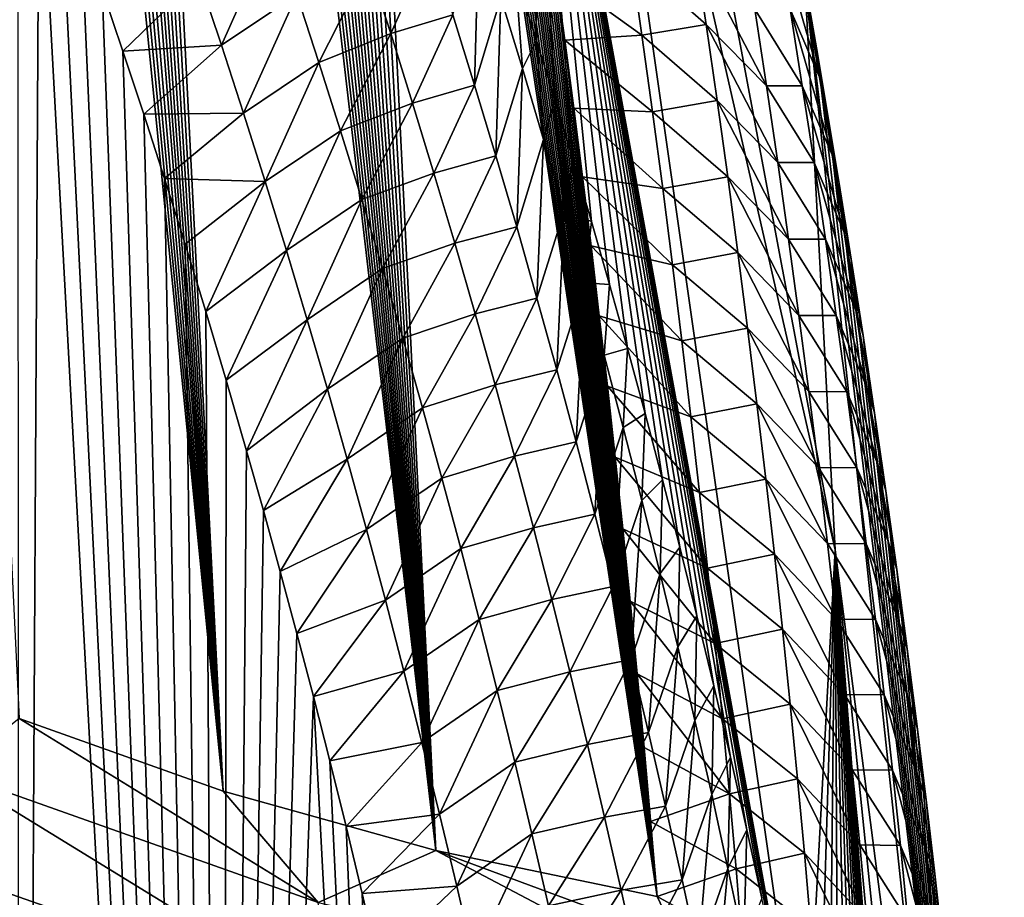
# Model space of a CAD drawing. Header units: metres. Extents: x -109 to 109, y -315 to 32.
# Tile 327 of 384: x 98.45 to 101.45, y -38.42 to -35.75. Entities that reach past the tile are written whole.
import ezdxf

# ---------------------------------------------------------------- set-up
doc = ezdxf.new("R2010")
doc.units = ezdxf.units.M
doc.layers.add('solid_K244242000C74_AAA', color=7, linetype='CONTINUOUS')

msp = doc.modelspace()

# ---------------------------------------------------------------- linework, layer by layer
at = {"layer": 'solid_K244242000C74_AAA'}
for points in [[(99.07122, -38.100681, 62.200005), (97.959579, -26.429802, 45.557747), (97.880409, -26.179899, 45.281395)], [(98.449921, -37.879993, 62.7192), (99.07122, -38.100681, 62.200005), (97.880409, -26.179899, 45.281395)], [(99.07122, -38.100681, 62.200005), (98.039001, -26.683598, 45.840752), (97.959579, -26.429802, 45.557747)], [(99.07122, -38.100681, 62.200005), (98.118599, -26.941511, 46.130882), (98.039001, -26.683598, 45.840752)], [(99.07122, -38.100681, 62.200005), (98.198265, -27.203766, 46.428612), (98.118599, -26.941511, 46.130882)], [(99.07122, -38.100681, 62.200005), (98.261978, -27.416847, 46.672585), (98.198265, -27.203766, 46.428612)], [(99.07122, -38.100681, 62.200005), (98.325729, -27.632742, 46.921463), (98.261978, -27.416847, 46.672585)], [(99.07122, -38.100681, 62.200005), (98.389595, -27.851286, 47.174889), (98.325729, -27.632742, 46.921463)], [(99.07122, -38.100681, 62.200005), (98.453491, -28.072605, 47.433144), (98.389595, -27.851286, 47.174889)], [(99.07122, -38.100681, 62.200005), (98.517357, -28.296829, 47.69651), (98.453491, -28.072605, 47.433144)], [(99.07122, -38.100681, 62.200005), (98.581123, -28.524088, 47.965279), (98.517357, -28.296829, 47.69651)], [(99.718658, -38.281532, 61.663597), (98.644714, -28.754513, 48.239727), (98.581123, -28.524088, 47.965279)], [(99.07122, -38.100681, 62.200005), (99.718658, -38.281532, 61.663597), (98.581123, -28.524088, 47.965279)], [(99.718658, -38.281532, 61.663597), (98.708092, -28.988176, 48.520008), (98.644714, -28.754513, 48.239727)], [(99.718658, -38.281532, 61.663597), (98.771439, -29.224783, 48.805416), (98.708092, -28.988176, 48.520008)], [(99.718658, -38.281532, 61.663597), (98.834702, -29.464386, 49.096077), (98.771439, -29.224783, 48.805416)], [(99.718658, -38.281532, 61.663597), (98.887299, -29.666449, 49.342556), (98.834702, -29.464386, 49.096077)], [(99.718658, -38.281532, 61.663597), (98.939713, -29.870779, 49.593121), (98.887299, -29.666449, 49.342556)], [(99.718658, -38.281532, 61.663597), (98.991882, -30.077463, 49.847961), (98.939713, -29.870779, 49.593121)], [(99.718658, -38.281532, 61.663597), (99.043762, -30.286587, 50.107273), (98.991882, -30.077463, 49.847961)], [(99.718658, -38.281532, 61.663597), (99.095284, -30.498228, 50.371246), (99.043762, -30.286587, 50.107273)], [(99.718658, -38.281532, 61.663597), (99.146606, -30.712194, 50.63937), (99.095284, -30.498228, 50.371246)], [(99.718658, -38.281532, 61.663597), (99.197777, -30.928413, 50.911469), (99.146606, -30.712194, 50.63937)], [(99.718658, -38.281532, 61.663597), (99.248718, -31.146982, 51.187782), (99.197777, -30.928413, 50.911469)], [(99.718658, -38.281532, 61.663597), (99.299339, -31.367994, 51.46854), (99.248718, -31.146982, 51.187782)], [(99.718658, -38.281532, 61.663597), (99.349571, -31.591547, 51.753986), (99.299339, -31.367994, 51.46854)], [(99.718658, -38.281532, 61.663597), (99.399323, -31.817738, 52.044353), (99.349571, -31.591547, 51.753986)], [(100.391487, -38.421124, 61.111237), (99.448509, -32.046665, 52.339882), (99.399323, -31.817738, 52.044353)], [(99.718658, -38.281532, 61.663597), (100.391487, -38.421124, 61.111237), (99.399323, -31.817738, 52.044353)], [(100.391487, -38.421124, 61.111237), (99.497093, -32.278393, 52.640709), (99.448509, -32.046665, 52.339882)], [(100.391487, -38.421124, 61.111237), (99.545326, -32.51265, 52.946087), (99.497093, -32.278393, 52.640709)], [(99.997505, -32.383621, 48.416294), (100.841064, -35.636108, 54.547432), (100.93364, -37.366936, 53.365517)], [(99.997505, -32.383621, 48.416294), (100.93364, -37.366936, 53.365517), (100.030373, -33.4021, 47.703144)], [(100.391487, -38.421124, 61.111237), (99.593201, -32.749439, 53.256027), (99.545326, -32.51265, 52.946087)], [(100.391487, -38.421124, 61.111237), (99.640602, -32.988865, 53.570816), (99.593201, -32.749439, 53.256027)], [(100.391487, -38.421124, 61.111237), (99.687416, -33.231041, 53.890747), (99.640602, -32.988865, 53.570816)], [(100.391487, -38.421124, 61.111237), (99.733528, -33.476074, 54.216103), (99.687416, -33.231041, 53.890747)], [(100.841064, -39.069553, 52.143318), (99.997505, -34.420574, 46.990002), (100.030373, -33.4021, 47.703144)], [(100.841064, -39.069553, 52.143318), (100.030373, -33.4021, 47.703144), (100.93364, -37.366936, 53.365517)], [(100.391487, -38.421124, 61.111237), (99.772408, -33.688461, 54.499519), (99.733528, -33.476074, 54.216103)], [(100.391487, -38.421124, 61.111237), (99.810608, -33.903103, 54.787315), (99.772408, -33.688461, 54.499519)], [(100.391487, -38.421124, 61.111237), (99.848068, -34.12006, 55.079659), (99.810608, -33.903103, 54.787315)], [(100.391487, -38.421124, 61.111237), (99.88504, -34.33913, 55.375931), (99.848068, -34.12006, 55.079659)], [(100.391487, -38.421124, 61.111237), (99.9216, -34.560242, 55.675934), (99.88504, -34.33913, 55.375931)], [(100.024567, -35.817051, 46.936523), (99.960716, -35.617832, 46.598946), (99.997505, -34.420574, 46.990002)], [(100.080742, -35.997189, 47.239513), (100.024567, -35.817051, 46.936523), (99.997505, -34.420574, 46.990002)], [(100.136551, -36.180923, 47.546364), (100.080742, -35.997189, 47.239513), (99.997505, -34.420574, 46.990002)], [(100.191971, -36.368408, 47.857216), (100.136551, -36.180923, 47.546364), (99.997505, -34.420574, 46.990002)], [(100.246971, -36.559723, 48.172153), (100.191971, -36.368408, 47.857216), (99.997505, -34.420574, 46.990002)], [(100.301422, -36.754314, 48.490643), (100.246971, -36.559723, 48.172153), (99.997505, -34.420574, 46.990002)], [(100.355278, -36.952179, 48.812675), (100.301422, -36.754314, 48.490643), (99.997505, -34.420574, 46.990002)], [(100.408524, -37.153507, 49.138428), (100.355278, -36.952179, 48.812675), (99.997505, -34.420574, 46.990002)], [(100.461143, -37.358501, 49.468075), (100.408524, -37.153507, 49.138428), (99.997505, -34.420574, 46.990002)], [(100.513123, -37.567348, 49.801796), (100.461143, -37.358501, 49.468075), (99.997505, -34.420574, 46.990002)], [(100.564438, -37.780251, 50.139771), (100.513123, -37.567348, 49.801796), (99.997505, -34.420574, 46.990002)], [(100.615059, -37.997402, 50.48217), (100.564438, -37.780251, 50.139771), (99.997505, -34.420574, 46.990002)], [(100.664955, -38.218998, 50.829178), (100.615059, -37.997402, 50.48217), (99.997505, -34.420574, 46.990002)], [(100.71019, -38.426872, 51.15263), (100.664955, -38.218998, 50.829178), (99.997505, -34.420574, 46.990002)], [(100.754639, -38.63784, 51.479404), (100.71019, -38.426872, 51.15263), (99.997505, -34.420574, 46.990002)], [(100.798271, -38.851997, 51.809578), (100.754639, -38.63784, 51.479404), (99.997505, -34.420574, 46.990002)], [(100.841064, -39.069553, 52.143318), (100.798271, -38.851997, 51.809578), (99.997505, -34.420574, 46.990002)], [(100.391487, -38.421124, 61.111237), (99.957649, -34.783478, 55.979893), (99.9216, -34.560242, 55.675934)], [(100.391487, -38.421124, 61.111237), (99.99308, -35.008907, 56.288033), (99.957649, -34.783478, 55.979893)], [(98.449898, -45.981064, 57.04678), (98.44693, -34.954124, 42.57243), (98.510963, -35.124973, 42.873528)], [(100.391487, -38.421124, 61.111237), (100.023491, -35.208027, 56.561264), (99.99308, -35.008907, 56.288033)], [(99.071205, -45.417698, 57.076584), (98.449898, -45.981064, 57.04678), (98.510963, -35.124973, 42.873528)], [(99.071205, -45.417698, 57.076584), (98.510963, -35.124973, 42.873528), (98.574936, -35.299759, 43.179237)], [(100.391487, -38.421124, 61.111237), (100.053284, -35.408943, 56.838028), (100.023491, -35.208027, 56.561264)], [(99.071205, -45.417698, 57.076584), (98.574936, -35.299759, 43.179237), (98.638763, -35.478718, 43.489784)], [(100.391487, -38.421124, 61.111237), (100.08239, -35.611706, 57.118473), (100.053284, -35.408943, 56.838028)], [(99.071205, -45.417698, 57.076584), (98.638763, -35.478718, 43.489784), (98.702377, -35.662071, 43.805397)], [(99.065552, -35.831215, 44.496395), (98.996735, -35.625393, 44.148445), (99.226341, -35.471134, 44.361084)], [(99.065552, -35.831215, 44.496395), (99.226341, -35.471134, 44.361084), (99.295151, -35.676846, 44.706486)], [(99.836342, -35.95343, 46.243603), (99.770096, -35.739639, 45.895462), (99.848892, -35.472244, 46.049213)], [(99.836342, -35.95343, 46.243603), (99.848892, -35.472244, 46.049213), (99.916267, -35.686699, 46.397942)], [(100.805779, -35.454048, 54.757843), (100.876526, -35.839844, 54.820045), (100.841064, -35.636108, 54.547432)], [(100.805779, -35.454048, 54.757843), (100.846664, -35.69178, 55.083939), (100.876526, -35.839844, 54.820045)], [(100.758156, -35.486931, 55.319389), (100.886185, -35.928963, 55.410583), (100.846664, -35.69178, 55.083939)], [(100.758156, -35.486931, 55.319389), (100.796547, -35.721455, 55.642311), (100.886185, -35.928963, 55.410583)], [(99.580872, -35.796272, 45.426899), (99.512955, -35.585873, 45.079056), (99.702347, -35.526955, 45.546883)], [(99.580872, -35.796272, 45.426899), (99.702347, -35.526955, 45.546883), (99.770096, -35.739639, 45.895462)], [(100.311775, -35.567055, 56.74015), (100.540779, -35.768337, 56.634201), (100.506012, -35.535873, 56.312363)], [(100.724983, -35.955467, 56.452415), (100.506012, -35.535873, 56.312363), (100.540779, -35.768337, 56.634201)], [(100.689545, -35.721607, 56.128265), (100.506012, -35.535873, 56.312363), (100.724983, -35.955467, 56.452415)], [(100.311775, -35.567055, 56.74015), (100.08239, -35.611706, 57.118473), (100.345367, -35.800968, 57.064602)], [(100.311775, -35.567055, 56.74015), (100.345367, -35.800968, 57.064602), (100.540779, -35.768337, 56.634201)], [(99.362526, -35.883762, 45.051456), (99.295151, -35.676846, 44.706486), (99.512955, -35.585873, 45.079056)], [(99.362526, -35.883762, 45.051456), (99.512955, -35.585873, 45.079056), (99.580872, -35.796272, 45.426899)], [(98.996735, -35.625393, 44.148445), (98.765808, -35.849728, 44.125996), (98.702377, -35.662071, 43.805397)], [(99.065552, -35.831215, 44.496395), (98.765808, -35.849728, 44.125996), (98.996735, -35.625393, 44.148445)], [(99.982109, -35.902222, 46.746235), (99.916267, -35.686699, 46.397942), (99.960716, -35.617832, 46.598946)], [(99.982109, -35.902222, 46.746235), (99.960716, -35.617832, 46.598946), (100.024567, -35.817051, 46.936523)], [(100.391487, -38.421124, 61.111237), (100.110725, -35.816372, 57.402752), (100.08239, -35.611706, 57.118473)], [(100.345367, -35.800968, 57.064602), (100.08239, -35.611706, 57.118473), (100.110725, -35.816372, 57.402752)], [(99.071205, -45.417698, 57.076584), (98.702377, -35.662071, 43.805397), (98.765808, -35.849728, 44.125996)], [(100.841064, -35.636108, 54.547432), (101.42804, -40.506474, 59.611652), (101.448524, -41.334538, 59.031837)], [(100.93364, -37.366936, 53.365517), (100.841064, -35.636108, 54.547432), (101.448524, -41.334538, 59.031837)], [(100.841064, -35.636108, 54.547432), (100.876526, -35.839844, 54.820045), (101.42804, -40.506474, 59.611652)], [(99.132935, -36.038296, 44.843918), (99.065552, -35.831215, 44.496395), (99.295151, -35.676846, 44.706486)], [(99.132935, -36.038296, 44.843918), (99.295151, -35.676846, 44.706486), (99.362526, -35.883762, 45.051456)], [(99.901085, -36.168297, 46.59132), (99.836342, -35.95343, 46.243603), (99.916267, -35.686699, 46.397942)], [(99.901085, -36.168297, 46.59132), (99.916267, -35.686699, 46.397942), (99.982109, -35.902222, 46.746235)], [(100.846664, -35.69178, 55.083939), (100.911354, -36.04525, 55.096134), (100.876526, -35.839844, 54.820045)], [(100.846664, -35.69178, 55.083939), (100.886185, -35.928963, 55.410583), (100.911354, -36.04525, 55.096134)], [(100.689545, -35.721607, 56.128265), (100.833618, -35.955437, 55.965771), (100.796547, -35.721455, 55.642311)], [(100.689545, -35.721607, 56.128265), (100.724983, -35.955467, 56.452415), (100.833618, -35.955437, 55.965771)], [(100.796547, -35.721455, 55.642311), (100.924332, -36.165592, 55.737766), (100.886185, -35.928963, 55.410583)], [(100.796547, -35.721455, 55.642311), (100.833618, -35.955437, 55.965771), (100.924332, -36.165592, 55.737766)], [(99.647308, -36.007813, 45.774311), (99.580872, -35.796272, 45.426899), (99.770096, -35.739639, 45.895462)], [(99.647308, -36.007813, 45.774311), (99.770096, -35.739639, 45.895462), (99.836342, -35.95343, 46.243603)], [(100.345367, -35.800968, 57.064602), (100.57428, -36.000256, 56.956573), (100.540779, -35.768337, 56.634201)], [(100.759132, -36.188786, 56.777092), (100.540779, -35.768337, 56.634201), (100.57428, -36.000256, 56.956573)], [(100.724983, -35.955467, 56.452415), (100.540779, -35.768337, 56.634201), (100.759132, -36.188786, 56.777092)], [(99.428467, -36.091846, 45.396008), (99.362526, -35.883762, 45.051456), (99.580872, -35.796272, 45.426899)], [(99.428467, -36.091846, 45.396008), (99.580872, -35.796272, 45.426899), (99.647308, -36.007813, 45.774311)], [(100.345367, -35.800968, 57.064602), (100.110725, -35.816372, 57.402752), (100.377708, -36.034321, 57.389595)], [(100.345367, -35.800968, 57.064602), (100.377708, -36.034321, 57.389595), (100.57428, -36.000256, 56.956573)], [(99.065552, -35.831215, 44.496395), (98.829193, -36.041218, 44.451145), (98.765808, -35.849728, 44.125996)], [(99.132935, -36.038296, 44.843918), (98.829193, -36.041218, 44.451145), (99.065552, -35.831215, 44.496395)], [(100.046425, -36.11879, 47.094101), (99.982109, -35.902222, 46.746235), (100.024567, -35.817051, 46.936523)], [(100.046425, -36.11879, 47.094101), (100.024567, -35.817051, 46.936523), (100.080742, -35.997189, 47.239513)], [(100.391487, -38.421124, 61.111237), (100.138237, -36.022995, 57.691017), (100.110725, -35.816372, 57.402752)], [(100.377708, -36.034321, 57.389595), (100.110725, -35.816372, 57.402752), (100.138237, -36.022995, 57.691017)], [(100.876526, -35.839844, 54.820045), (100.911354, -36.04525, 55.096134), (101.42804, -40.506474, 59.611652)], [(99.071205, -45.417698, 57.076584), (98.765808, -35.849728, 44.125996), (98.829193, -36.041218, 44.451145)], [(99.198891, -36.246597, 45.191017), (99.132935, -36.038296, 44.843918), (99.362526, -35.883762, 45.051456)], [(99.198891, -36.246597, 45.191017), (99.362526, -35.883762, 45.051456), (99.428467, -36.091846, 45.396008)], [(99.964333, -36.384216, 46.938614), (99.901085, -36.168297, 46.59132), (99.982109, -35.902222, 46.746235)], [(99.964333, -36.384216, 46.938614), (99.982109, -35.902222, 46.746235), (100.046425, -36.11879, 47.094101)], [(100.886185, -35.928963, 55.410583), (100.945534, -36.252384, 55.375858), (100.911354, -36.04525, 55.096134)], [(100.886185, -35.928963, 55.410583), (100.924332, -36.165592, 55.737766), (100.945534, -36.252384, 55.375858)], [(99.712273, -36.220467, 46.1213), (99.647308, -36.007813, 45.774311), (99.836342, -35.95343, 46.243603)], [(99.712273, -36.220467, 46.1213), (99.836342, -35.95343, 46.243603), (99.901085, -36.168297, 46.59132)], [(100.724983, -35.955467, 56.452415), (100.869377, -36.188885, 56.289753), (100.833618, -35.955437, 55.965771)], [(100.724983, -35.955467, 56.452415), (100.759132, -36.188786, 56.777092), (100.869377, -36.188885, 56.289753)], [(100.833618, -35.955437, 55.965771), (100.961105, -36.40168, 56.065483), (100.924332, -36.165592, 55.737766)], [(100.833618, -35.955437, 55.965771), (100.869377, -36.188885, 56.289753), (100.961105, -36.40168, 56.065483)], [(99.492989, -36.301064, 45.740147), (99.428467, -36.091846, 45.396008), (99.647308, -36.007813, 45.774311)], [(99.492989, -36.301064, 45.740147), (99.647308, -36.007813, 45.774311), (99.712273, -36.220467, 46.1213)], [(100.109215, -36.33638, 47.441544), (100.046425, -36.11879, 47.094101), (100.080742, -35.997189, 47.239513)], [(100.109215, -36.33638, 47.441544), (100.080742, -35.997189, 47.239513), (100.136551, -36.180923, 47.546364)], [(100.377708, -36.034321, 57.389595), (100.606529, -36.23164, 57.279461), (100.57428, -36.000256, 56.956573)], [(100.791992, -36.421566, 57.102283), (100.57428, -36.000256, 56.956573), (100.606529, -36.23164, 57.279461)], [(100.759132, -36.188786, 56.777092), (100.57428, -36.000256, 56.956573), (100.791992, -36.421566, 57.102283)], [(99.132935, -36.038296, 44.843918), (98.892456, -36.236794, 44.781078), (98.829193, -36.041218, 44.451145)], [(99.071205, -45.417698, 57.076584), (98.829193, -36.041218, 44.451145), (98.892456, -36.236794, 44.781078)], [(99.198891, -36.246597, 45.191017), (98.892456, -36.236794, 44.781078), (99.132935, -36.038296, 44.843918)], [(100.391487, -38.421124, 61.111237), (100.164864, -36.231613, 57.983383), (100.138237, -36.022995, 57.691017)], [(100.408783, -36.267113, 57.715118), (100.138237, -36.022995, 57.691017), (100.164864, -36.231613, 57.983383)], [(100.377708, -36.034321, 57.389595), (100.138237, -36.022995, 57.691017), (100.408783, -36.267113, 57.715118)], [(100.377708, -36.034321, 57.389595), (100.408783, -36.267113, 57.715118), (100.606529, -36.23164, 57.279461)], [(100.911354, -36.04525, 55.096134), (100.945534, -36.252384, 55.375858), (101.42804, -40.506474, 59.611652)], [(99.263428, -36.456089, 45.537704), (99.198891, -36.246597, 45.191017), (99.428467, -36.091846, 45.396008)], [(99.263428, -36.456089, 45.537704), (99.428467, -36.091846, 45.396008), (99.492989, -36.301064, 45.740147)], [(100.026093, -36.601166, 47.2855), (99.964333, -36.384216, 46.938614), (100.046425, -36.11879, 47.094101)], [(100.026093, -36.601166, 47.2855), (100.046425, -36.11879, 47.094101), (100.109215, -36.33638, 47.441544)], [(99.775772, -36.434208, 46.467873), (99.712273, -36.220467, 46.1213), (99.901085, -36.168297, 46.59132)], [(99.775772, -36.434208, 46.467873), (99.901085, -36.168297, 46.59132), (99.964333, -36.384216, 46.938614)], [(100.924332, -36.165592, 55.737766), (100.982414, -36.482681, 55.688473), (100.945534, -36.252384, 55.375858)], [(100.924332, -36.165592, 55.737766), (100.961105, -36.40168, 56.065483), (100.982414, -36.482681, 55.688473)], [(100.109215, -36.33638, 47.441544), (100.136551, -36.180923, 47.546364), (100.191971, -36.368408, 47.857216)], [(100.759132, -36.188786, 56.777092), (100.903824, -36.421803, 56.614246), (100.869377, -36.188885, 56.289753)], [(100.759132, -36.188786, 56.777092), (100.791992, -36.421566, 57.102283), (100.903824, -36.421803, 56.614246)], [(100.869377, -36.188885, 56.289753), (100.996521, -36.63723, 56.393715), (100.961105, -36.40168, 56.065483)], [(100.869377, -36.188885, 56.289753), (100.903824, -36.421803, 56.614246), (100.996521, -36.63723, 56.393715)], [(99.556091, -36.511391, 46.083878), (99.492989, -36.301064, 45.740147), (99.712273, -36.220467, 46.1213)], [(99.556091, -36.511391, 46.083878), (99.712273, -36.220467, 46.1213), (99.775772, -36.434208, 46.467873)], [(99.071205, -45.417698, 57.076584), (98.892456, -36.236794, 44.781078), (98.955482, -36.436726, 45.116058)], [(99.198891, -36.246597, 45.191017), (98.955482, -36.436726, 45.116058), (98.892456, -36.236794, 44.781078)], [(99.198891, -36.246597, 45.191017), (99.018173, -36.641293, 45.456337), (98.955482, -36.436726, 45.116058)], [(99.263428, -36.456089, 45.537704), (99.018173, -36.641293, 45.456337), (99.198891, -36.246597, 45.191017)], [(100.391487, -38.421124, 61.111237), (100.190735, -36.442131, 58.279541), (100.164864, -36.231613, 57.983383)], [(100.438606, -36.499352, 58.041168), (100.164864, -36.231613, 57.983383), (100.190735, -36.442131, 58.279541)], [(100.408783, -36.267113, 57.715118), (100.164864, -36.231613, 57.983383), (100.438606, -36.499352, 58.041168)], [(100.408783, -36.267113, 57.715118), (100.63752, -36.462482, 57.602863), (100.606529, -36.23164, 57.279461)], [(100.823563, -36.65382, 57.427979), (100.606529, -36.23164, 57.279461), (100.63752, -36.462482, 57.602863)], [(100.791992, -36.421566, 57.102283), (100.606529, -36.23164, 57.279461), (100.823563, -36.65382, 57.427979)], [(100.945534, -36.252384, 55.375858), (100.982414, -36.482681, 55.688473), (101.42804, -40.506474, 59.611652)], [(100.408783, -36.267113, 57.715118), (100.438606, -36.499352, 58.041168), (100.63752, -36.462482, 57.602863)], [(99.326561, -36.666737, 45.883984), (99.263428, -36.456089, 45.537704), (99.492989, -36.301064, 45.740147)], [(99.326561, -36.666737, 45.883984), (99.492989, -36.301064, 45.740147), (99.556091, -36.511391, 46.083878)], [(100.08638, -36.819115, 47.631981), (100.026093, -36.601166, 47.2855), (100.109215, -36.33638, 47.441544)], [(100.08638, -36.819115, 47.631981), (100.109215, -36.33638, 47.441544), (100.170502, -36.554958, 47.788578)], [(100.170502, -36.554958, 47.788578), (100.109215, -36.33638, 47.441544), (100.191971, -36.368408, 47.857216)], [(100.170502, -36.554958, 47.788578), (100.191971, -36.368408, 47.857216), (100.246971, -36.559723, 48.172153)], [(99.837822, -36.649014, 46.814034), (99.775772, -36.434208, 46.467873), (99.964333, -36.384216, 46.938614)], [(99.837822, -36.649014, 46.814034), (99.964333, -36.384216, 46.938614), (100.026093, -36.601166, 47.2855)], [(100.961105, -36.40168, 56.065483), (101.018448, -36.71521, 56.00589), (100.982414, -36.482681, 55.688473)], [(100.961105, -36.40168, 56.065483), (100.996521, -36.63723, 56.393715), (101.018448, -36.71521, 56.00589)], [(99.071205, -45.417698, 57.076584), (98.955482, -36.436726, 45.116058), (99.018173, -36.641293, 45.456337)], [(99.61779, -36.722801, 46.427208), (99.556091, -36.511391, 46.083878), (99.775772, -36.434208, 46.467873)], [(99.61779, -36.722801, 46.427208), (99.775772, -36.434208, 46.467873), (99.837822, -36.649014, 46.814034)], [(100.791992, -36.421566, 57.102283), (100.936966, -36.654194, 56.939243), (100.903824, -36.421803, 56.614246)], [(100.791992, -36.421566, 57.102283), (100.823563, -36.65382, 57.427979), (100.936966, -36.654194, 56.939243)], [(100.903824, -36.421803, 56.614246), (101.030579, -36.872246, 56.722458), (100.996521, -36.63723, 56.393715)], [(100.903824, -36.421803, 56.614246), (100.936966, -36.654194, 56.939243), (101.030579, -36.872246, 56.722458)], [(99.263428, -36.456089, 45.537704), (99.080414, -36.850769, 45.802181), (99.018173, -36.641293, 45.456337)], [(99.326561, -36.666737, 45.883984), (99.080414, -36.850769, 45.802181), (99.263428, -36.456089, 45.537704)], [(100.391487, -38.421124, 61.111237), (100.215904, -36.654518, 58.579395), (100.190735, -36.442131, 58.279541)], [(100.467178, -36.731033, 58.367737), (100.190735, -36.442131, 58.279541), (100.215904, -36.654518, 58.579395)], [(100.438606, -36.499352, 58.041168), (100.190735, -36.442131, 58.279541), (100.467178, -36.731033, 58.367737)], [(100.438606, -36.499352, 58.041168), (100.667259, -36.692795, 57.926765), (100.63752, -36.462482, 57.602863)], [(100.853844, -36.88554, 57.754173), (100.63752, -36.462482, 57.602863), (100.667259, -36.692795, 57.926765)], [(100.823563, -36.65382, 57.427979), (100.63752, -36.462482, 57.602863), (100.853844, -36.88554, 57.754173)], [(100.438606, -36.499352, 58.041168), (100.467178, -36.731033, 58.367737), (100.667259, -36.692795, 57.926765)], [(100.982414, -36.482681, 55.688473), (101.018448, -36.71521, 56.00589), (101.42804, -40.506474, 59.611652)], [(99.38829, -36.878517, 46.229858), (99.326561, -36.666737, 45.883984), (99.556091, -36.511391, 46.083878)], [(99.38829, -36.878517, 46.229858), (99.556091, -36.511391, 46.083878), (99.61779, -36.722801, 46.427208)], [(100.145195, -37.038036, 47.978065), (100.08638, -36.819115, 47.631981), (100.170502, -36.554958, 47.788578)], [(100.145195, -37.038036, 47.978065), (100.170502, -36.554958, 47.788578), (100.230286, -36.774502, 48.135208)], [(100.230286, -36.774502, 48.135208), (100.170502, -36.554958, 47.788578), (100.246971, -36.559723, 48.172153)], [(100.230286, -36.774502, 48.135208), (100.246971, -36.559723, 48.172153), (100.301422, -36.754314, 48.490643)], [(99.898422, -36.864853, 47.159794), (99.837822, -36.649014, 46.814034), (100.026093, -36.601166, 47.2855)], [(99.898422, -36.864853, 47.159794), (100.026093, -36.601166, 47.2855), (100.08638, -36.819115, 47.631981)], [(99.071205, -45.417698, 57.076584), (99.018173, -36.641293, 45.456337), (99.080414, -36.850769, 45.802181)], [(99.678093, -36.935268, 46.770142), (99.61779, -36.722801, 46.427208), (99.837822, -36.649014, 46.814034)], [(99.678093, -36.935268, 46.770142), (99.837822, -36.649014, 46.814034), (99.898422, -36.864853, 47.159794)], [(100.996521, -36.63723, 56.393715), (101.053596, -36.950035, 56.32832), (101.018448, -36.71521, 56.00589)], [(100.996521, -36.63723, 56.393715), (101.030579, -36.872246, 56.722458), (101.053596, -36.950035, 56.32832)], [(99.326561, -36.666737, 45.883984), (99.142159, -37.065311, 46.153751), (99.080414, -36.850769, 45.802181)], [(99.38829, -36.878517, 46.229858), (99.142159, -37.065311, 46.153751), (99.326561, -36.666737, 45.883984)], [(100.391487, -38.421124, 61.111237), (100.240356, -36.868778, 58.882946), (100.215904, -36.654518, 58.579395)], [(100.494484, -36.962162, 58.694817), (100.215904, -36.654518, 58.579395), (100.240356, -36.868778, 58.882946)], [(100.467178, -36.731033, 58.367737), (100.215904, -36.654518, 58.579395), (100.494484, -36.962162, 58.694817)], [(100.823563, -36.65382, 57.427979), (100.968803, -36.886063, 57.264736), (100.936966, -36.654194, 56.939243)], [(100.823563, -36.65382, 57.427979), (100.853844, -36.88554, 57.754173), (100.968803, -36.886063, 57.264736)], [(100.936966, -36.654194, 56.939243), (101.063271, -37.106735, 57.051701), (101.030579, -36.872246, 56.722458)], [(100.936966, -36.654194, 56.939243), (100.968803, -36.886063, 57.264736), (101.063271, -37.106735, 57.051701)], [(100.467178, -36.731033, 58.367737), (100.695747, -36.922573, 58.251163), (100.667259, -36.692795, 57.926765)], [(100.882843, -37.116734, 58.080856), (100.667259, -36.692795, 57.926765), (100.695747, -36.922573, 58.251163)], [(100.853844, -36.88554, 57.754173), (100.667259, -36.692795, 57.926765), (100.882843, -37.116734, 58.080856)], [(99.448624, -37.0914, 46.575333), (99.38829, -36.878517, 46.229858), (99.61779, -36.722801, 46.427208)], [(99.448624, -37.0914, 46.575333), (99.61779, -36.722801, 46.427208), (99.678093, -36.935268, 46.770142)], [(100.467178, -36.731033, 58.367737), (100.494484, -36.962162, 58.694817), (100.695747, -36.922573, 58.251163)], [(101.018448, -36.71521, 56.00589), (101.053596, -36.950035, 56.32832), (101.42804, -40.506474, 59.611652)], [(100.288582, -36.994987, 48.481441), (100.230286, -36.774502, 48.135208), (100.301422, -36.754314, 48.490643)], [(100.288582, -36.994987, 48.481441), (100.301422, -36.754314, 48.490643), (100.355278, -36.952179, 48.812675)], [(100.202553, -37.257908, 48.323761), (100.145195, -37.038036, 47.978065), (100.230286, -36.774502, 48.135208)], [(100.202553, -37.257908, 48.323761), (100.230286, -36.774502, 48.135208), (100.288582, -36.994987, 48.481441)], [(99.957588, -37.081699, 47.505161), (99.898422, -36.864853, 47.159794), (100.08638, -36.819115, 47.631981)], [(99.957588, -37.081699, 47.505161), (100.08638, -36.819115, 47.631981), (100.145195, -37.038036, 47.978065)], [(99.071205, -45.417698, 57.076584), (99.080414, -36.850769, 45.802181), (99.142159, -37.065311, 46.153751)], [(99.38829, -36.878517, 46.229858), (99.19342, -37.247452, 46.450649), (99.142159, -37.065311, 46.153751)], [(99.448624, -37.0914, 46.575333), (99.19342, -37.247452, 46.450649), (99.38829, -36.878517, 46.229858)], [(99.737007, -37.148766, 47.112686), (99.678093, -36.935268, 46.770142), (99.898422, -36.864853, 47.159794)], [(99.737007, -37.148766, 47.112686), (99.898422, -36.864853, 47.159794), (99.957588, -37.081699, 47.505161)], [(100.391487, -38.421124, 61.111237), (100.264091, -37.084908, 59.190197), (100.240356, -36.868778, 58.882946)], [(100.520538, -37.192734, 59.022396), (100.240356, -36.868778, 58.882946), (100.264091, -37.084908, 59.190197)], [(100.494484, -36.962162, 58.694817), (100.240356, -36.868778, 58.882946), (100.520538, -37.192734, 59.022396)], [(100.853844, -36.88554, 57.754173), (100.999329, -37.117413, 57.590717), (100.968803, -36.886063, 57.264736)], [(100.853844, -36.88554, 57.754173), (100.882843, -37.116734, 58.080856), (100.999329, -37.117413, 57.590717)], [(100.968803, -36.886063, 57.264736), (101.094612, -37.340698, 57.381435), (101.063271, -37.106735, 57.051701)], [(100.968803, -36.886063, 57.264736), (100.999329, -37.117413, 57.590717), (101.094612, -37.340698, 57.381435)], [(101.030579, -36.872246, 56.722458), (101.087822, -37.187229, 56.655945), (101.053596, -36.950035, 56.32832)], [(101.030579, -36.872246, 56.722458), (101.063271, -37.106735, 57.051701), (101.087822, -37.187229, 56.655945)], [(99.507568, -37.305363, 46.920414), (99.448624, -37.0914, 46.575333), (99.678093, -36.935268, 46.770142)], [(99.507568, -37.305363, 46.920414), (99.678093, -36.935268, 46.770142), (99.737007, -37.148766, 47.112686)], [(100.494484, -36.962162, 58.694817), (100.722984, -37.151817, 58.57605), (100.695747, -36.922573, 58.251163)], [(100.910545, -37.347401, 58.408028), (100.695747, -36.922573, 58.251163), (100.722984, -37.151817, 58.57605)], [(100.882843, -37.116734, 58.080856), (100.695747, -36.922573, 58.251163), (100.910545, -37.347401, 58.408028)], [(101.053596, -36.950035, 56.32832), (101.087822, -37.187229, 56.655945), (101.42804, -40.506474, 59.611652)], [(100.34539, -37.216393, 48.827286), (100.288582, -36.994987, 48.481441), (100.355278, -36.952179, 48.812675)], [(100.34539, -37.216393, 48.827286), (100.355278, -36.952179, 48.812675), (100.408524, -37.153507, 49.138428)], [(100.494484, -36.962162, 58.694817), (100.520538, -37.192734, 59.022396), (100.722984, -37.151817, 58.57605)], [(100.258461, -37.47871, 48.669071), (100.202553, -37.257908, 48.323761), (100.288582, -36.994987, 48.481441)], [(100.258461, -37.47871, 48.669071), (100.288582, -36.994987, 48.481441), (100.34539, -37.216393, 48.827286)], [(100.015327, -37.29953, 47.850136), (99.957588, -37.081699, 47.505161), (100.145195, -37.038036, 47.978065)], [(100.015327, -37.29953, 47.850136), (100.145195, -37.038036, 47.978065), (100.202553, -37.257908, 48.323761)], [(99.071205, -45.417698, 57.076584), (99.142159, -37.065311, 46.153751), (99.19342, -37.247452, 46.450649)], [(99.448624, -37.0914, 46.575333), (99.244476, -37.432682, 46.751141), (99.19342, -37.247452, 46.450649)], [(99.507568, -37.305363, 46.920414), (99.244476, -37.432682, 46.751141), (99.448624, -37.0914, 46.575333)], [(99.794533, -37.363266, 47.454849), (99.737007, -37.148766, 47.112686), (99.957588, -37.081699, 47.505161)], [(99.794533, -37.363266, 47.454849), (99.957588, -37.081699, 47.505161), (100.015327, -37.29953, 47.850136)], [(100.391487, -38.421124, 61.111237), (100.287117, -37.302914, 59.501137), (100.264091, -37.084908, 59.190197)], [(100.545341, -37.422756, 59.350471), (100.264091, -37.084908, 59.190197), (100.287117, -37.302914, 59.501137)], [(100.520538, -37.192734, 59.022396), (100.264091, -37.084908, 59.190197), (100.545341, -37.422756, 59.350471)], [(100.882843, -37.116734, 58.080856), (101.028549, -37.348244, 57.917179), (100.999329, -37.117413, 57.590717)], [(100.882843, -37.116734, 58.080856), (100.910545, -37.347401, 58.408028), (101.028549, -37.348244, 57.917179)], [(100.999329, -37.117413, 57.590717), (101.124596, -37.574135, 57.711655), (101.094612, -37.340698, 57.381435)], [(100.999329, -37.117413, 57.590717), (101.028549, -37.348244, 57.917179), (101.124596, -37.574135, 57.711655)], [(101.063271, -37.106735, 57.051701), (101.121048, -37.426662, 56.988415), (101.087822, -37.187229, 56.655945)], [(101.063271, -37.106735, 57.051701), (101.094612, -37.340698, 57.381435), (101.121048, -37.426662, 56.988415)], [(99.56514, -37.52037, 47.265106), (99.507568, -37.305363, 46.920414), (99.737007, -37.148766, 47.112686)], [(99.56514, -37.52037, 47.265106), (99.737007, -37.148766, 47.112686), (99.794533, -37.363266, 47.454849)], [(100.400719, -37.438702, 49.172749), (100.34539, -37.216393, 48.827286), (100.408524, -37.153507, 49.138428)], [(100.400719, -37.438702, 49.172749), (100.408524, -37.153507, 49.138428), (100.461143, -37.358501, 49.468075)], [(100.520538, -37.192734, 59.022396), (100.748962, -37.380535, 58.901421), (100.722984, -37.151817, 58.57605)], [(100.936966, -37.577541, 58.735672), (100.722984, -37.151817, 58.57605), (100.748962, -37.380535, 58.901421)], [(100.910545, -37.347401, 58.408028), (100.722984, -37.151817, 58.57605), (100.936966, -37.577541, 58.735672)], [(101.087822, -37.187229, 56.655945), (101.121048, -37.426662, 56.988415), (101.42804, -40.506474, 59.611652)], [(100.312927, -37.70042, 49.014), (100.258461, -37.47871, 48.669071), (100.34539, -37.216393, 48.827286)], [(100.312927, -37.70042, 49.014), (100.34539, -37.216393, 48.827286), (100.400719, -37.438702, 49.172749)], [(100.520538, -37.192734, 59.022396), (100.545341, -37.422756, 59.350471), (100.748962, -37.380535, 58.901421)], [(99.071205, -45.417698, 57.076584), (99.19342, -37.247452, 46.450649), (99.244476, -37.432682, 46.751141)], [(100.07164, -37.518318, 48.194725), (100.015327, -37.29953, 47.850136), (100.202553, -37.257908, 48.323761)], [(100.07164, -37.518318, 48.194725), (100.202553, -37.257908, 48.323761), (100.258461, -37.47871, 48.669071)], [(99.507568, -37.305363, 46.920414), (99.295265, -37.621193, 47.055405), (99.244476, -37.432682, 46.751141)], [(99.56514, -37.52037, 47.265106), (99.295265, -37.621193, 47.055405), (99.507568, -37.305363, 46.920414)], [(99.850677, -37.578747, 47.796631), (99.794533, -37.363266, 47.454849), (100.015327, -37.29953, 47.850136)], [(99.850677, -37.578747, 47.796631), (100.015327, -37.29953, 47.850136), (100.07164, -37.518318, 48.194725)], [(100.391487, -38.421124, 61.111237), (100.309425, -37.5228, 59.815773), (100.287117, -37.302914, 59.501137)], [(100.568886, -37.652225, 59.679035), (100.287117, -37.302914, 59.501137), (100.309425, -37.5228, 59.815773)], [(100.545341, -37.422756, 59.350471), (100.287117, -37.302914, 59.501137), (100.568886, -37.652225, 59.679035)], [(99.62133, -37.736404, 47.609417), (99.56514, -37.52037, 47.265106), (99.794533, -37.363266, 47.454849)], [(99.62133, -37.736404, 47.609417), (99.794533, -37.363266, 47.454849), (99.850677, -37.578747, 47.796631)], [(100.454582, -37.661896, 49.51783), (100.400719, -37.438702, 49.172749), (100.461143, -37.358501, 49.468075)], [(100.454582, -37.661896, 49.51783), (100.461143, -37.358501, 49.468075), (100.513123, -37.567348, 49.801796)], [(100.876335, -39.25502, 52.426449), (100.841064, -39.069553, 52.143318), (100.93364, -37.366936, 53.365517)], [(100.91098, -39.443157, 52.712315), (100.876335, -39.25502, 52.426449), (100.93364, -37.366936, 53.365517)], [(100.910545, -37.347401, 58.408028), (101.056473, -37.578556, 58.244114), (101.028549, -37.348244, 57.917179)], [(100.910545, -37.347401, 58.408028), (100.936966, -37.577541, 58.735672), (101.056473, -37.578556, 58.244114)], [(100.944984, -39.63409, 53.001015), (100.91098, -39.443157, 52.712315), (100.93364, -37.366936, 53.365517)], [(101.42804, -42.162613, 58.452011), (100.93364, -37.366936, 53.365517), (101.448524, -41.334538, 59.031837)], [(100.981918, -39.849262, 53.324635), (100.944984, -39.63409, 53.001015), (100.93364, -37.366936, 53.365517)], [(101.017998, -40.068192, 53.652), (100.981918, -39.849262, 53.324635), (100.93364, -37.366936, 53.365517)], [(101.053192, -40.291054, 53.98325), (101.017998, -40.068192, 53.652), (100.93364, -37.366936, 53.365517)], [(101.087463, -40.517998, 54.318504), (101.053192, -40.291054, 53.98325), (100.93364, -37.366936, 53.365517)], [(101.120743, -40.748737, 54.657532), (101.087463, -40.517998, 54.318504), (100.93364, -37.366936, 53.365517)], [(101.152962, -40.983131, 55.00021), (101.120743, -40.748737, 54.657532), (100.93364, -37.366936, 53.365517)], [(101.184067, -41.221172, 55.346539), (101.152962, -40.983131, 55.00021), (100.93364, -37.366936, 53.365517)], [(101.21035, -41.432453, 55.652569), (101.184067, -41.221172, 55.346539), (100.93364, -37.366936, 53.365517)], [(101.235703, -41.64653, 55.961395), (101.21035, -41.432453, 55.652569), (100.93364, -37.366936, 53.365517)], [(101.260109, -41.863403, 56.27301), (101.235703, -41.64653, 55.961395), (100.93364, -37.366936, 53.365517)], [(101.283524, -42.083065, 56.587418), (101.260109, -41.863403, 56.27301), (100.93364, -37.366936, 53.365517)], [(101.305908, -42.305519, 56.904613), (101.283524, -42.083065, 56.587418), (100.93364, -37.366936, 53.365517)], [(101.32724, -42.530766, 57.224598), (101.305908, -42.305519, 56.904613), (100.93364, -37.366936, 53.365517)], [(101.347473, -42.758801, 57.547371), (101.32724, -42.530766, 57.224598), (100.93364, -37.366936, 53.365517)], [(101.42804, -42.162613, 58.452011), (101.347473, -42.758801, 57.547371), (100.93364, -37.366936, 53.365517)], [(101.028549, -37.348244, 57.917179), (101.153221, -37.807049, 58.042355), (101.124596, -37.574135, 57.711655)], [(101.028549, -37.348244, 57.917179), (101.056473, -37.578556, 58.244114), (101.153221, -37.807049, 58.042355)], [(101.094612, -37.340698, 57.381435), (101.153221, -37.668274, 57.325562), (101.121048, -37.426662, 56.988415)], [(101.094612, -37.340698, 57.381435), (101.124596, -37.574135, 57.711655), (101.153221, -37.668274, 57.325562)], [(100.545341, -37.422756, 59.350471), (100.773697, -37.608719, 59.227264), (100.748962, -37.380535, 58.901421)], [(100.962105, -37.807156, 59.063793), (100.748962, -37.380535, 58.901421), (100.773697, -37.608719, 59.227264)], [(100.936966, -37.577541, 58.735672), (100.748962, -37.380535, 58.901421), (100.962105, -37.807156, 59.063793)], [(100.545341, -37.422756, 59.350471), (100.568886, -37.652225, 59.679035), (100.773697, -37.608719, 59.227264)], [(101.121048, -37.426662, 56.988415), (101.153221, -37.668274, 57.325562), (101.42804, -40.506474, 59.611652)], [(99.071205, -45.417698, 57.076584), (99.244476, -37.432682, 46.751141), (99.295265, -37.621193, 47.055405)], [(100.365944, -37.923023, 49.358555), (100.312927, -37.70042, 49.014), (100.400719, -37.438702, 49.172749)], [(100.365944, -37.923023, 49.358555), (100.400719, -37.438702, 49.172749), (100.454582, -37.661896, 49.51783)], [(100.126534, -37.738045, 48.538937), (100.07164, -37.518318, 48.194725), (100.258461, -37.47871, 48.669071)], [(100.126534, -37.738045, 48.538937), (100.258461, -37.47871, 48.669071), (100.312927, -37.70042, 49.014)], [(99.905457, -37.795181, 48.138039), (99.850677, -37.578747, 47.796631), (100.07164, -37.518318, 48.194725)], [(99.905457, -37.795181, 48.138039), (100.07164, -37.518318, 48.194725), (100.126534, -37.738045, 48.538937)], [(99.56514, -37.52037, 47.265106), (99.34568, -37.813183, 47.363617), (99.295265, -37.621193, 47.055405)], [(99.62133, -37.736404, 47.609417), (99.34568, -37.813183, 47.363617), (99.56514, -37.52037, 47.265106)], [(100.391487, -38.421124, 61.111237), (100.331017, -37.74456, 60.134102), (100.309425, -37.5228, 59.815773)], [(100.591179, -37.881145, 60.00808), (100.309425, -37.5228, 59.815773), (100.331017, -37.74456, 60.134102)], [(100.568886, -37.652225, 59.679035), (100.309425, -37.5228, 59.815773), (100.591179, -37.881145, 60.00808)], [(99.676155, -37.953434, 47.953342), (99.62133, -37.736404, 47.609417), (99.850677, -37.578747, 47.796631)], [(99.676155, -37.953434, 47.953342), (99.850677, -37.578747, 47.796631), (99.905457, -37.795181, 48.138039)], [(100.506966, -37.885956, 49.862534), (100.454582, -37.661896, 49.51783), (100.513123, -37.567348, 49.801796)], [(100.506966, -37.885956, 49.862534), (100.513123, -37.567348, 49.801796), (100.564438, -37.780251, 50.139771)], [(100.936966, -37.577541, 58.735672), (101.083084, -37.808353, 58.571518), (101.056473, -37.578556, 58.244114)], [(100.936966, -37.577541, 58.735672), (100.962105, -37.807156, 59.063793), (101.083084, -37.808353, 58.571518)], [(101.056473, -37.578556, 58.244114), (101.180489, -38.03944, 58.373524), (101.153221, -37.807049, 58.042355)], [(101.056473, -37.578556, 58.244114), (101.083084, -37.808353, 58.571518), (101.180489, -38.03944, 58.373524)], [(101.124596, -37.574135, 57.711655), (101.184296, -37.912064, 57.667374), (101.153221, -37.668274, 57.325562)], [(101.124596, -37.574135, 57.711655), (101.153221, -37.807049, 58.042355), (101.184296, -37.912064, 57.667374)], [(100.568886, -37.652225, 59.679035), (100.79718, -37.836376, 59.553577), (100.773697, -37.608719, 59.227264)], [(100.985954, -38.036247, 59.392372), (100.773697, -37.608719, 59.227264), (100.79718, -37.836376, 59.553577)], [(100.962105, -37.807156, 59.063793), (100.773697, -37.608719, 59.227264), (100.985954, -38.036247, 59.392372)], [(99.071205, -45.417698, 57.076584), (99.295265, -37.621193, 47.055405), (99.34568, -37.813183, 47.363617)], [(100.417526, -38.1465, 49.70274), (100.365944, -37.923023, 49.358555), (100.454582, -37.661896, 49.51783)], [(100.417526, -38.1465, 49.70274), (100.454582, -37.661896, 49.51783), (100.506966, -37.885956, 49.862534)], [(100.568886, -37.652225, 59.679035), (100.591179, -37.881145, 60.00808), (100.79718, -37.836376, 59.553577)], [(101.153221, -37.668274, 57.325562), (101.184296, -37.912064, 57.667374), (101.42804, -40.506474, 59.611652)], [(100.180016, -37.958691, 48.882774), (100.126534, -37.738045, 48.538937), (100.312927, -37.70042, 49.014)], [(100.180016, -37.958691, 48.882774), (100.312927, -37.70042, 49.014), (100.365944, -37.923023, 49.358555)], [(99.62133, -37.736404, 47.609417), (99.395653, -38.008842, 47.675949), (99.34568, -37.813183, 47.363617)], [(99.676155, -37.953434, 47.953342), (99.395653, -38.008842, 47.675949), (99.62133, -37.736404, 47.609417)], [(99.95887, -38.012554, 48.479076), (99.905457, -37.795181, 48.138039), (100.126534, -37.738045, 48.538937)], [(99.95887, -38.012554, 48.479076), (100.126534, -37.738045, 48.538937), (100.180016, -37.958691, 48.882774)], [(100.391487, -38.421124, 61.111237), (100.351891, -37.968201, 60.456123), (100.331017, -37.74456, 60.134102)], [(100.612221, -38.109512, 60.337597), (100.331017, -37.74456, 60.134102), (100.351891, -37.968201, 60.456123)], [(100.591179, -37.881145, 60.00808), (100.331017, -37.74456, 60.134102), (100.612221, -38.109512, 60.337597)], [(100.557899, -38.110863, 50.206871), (100.506966, -37.885956, 49.862534), (100.564438, -37.780251, 50.139771)], [(100.557899, -38.110863, 50.206871), (100.564438, -37.780251, 50.139771), (100.615059, -37.997402, 50.48217)], [(99.718651, -44.85178, 57.063065), (99.071205, -45.417698, 57.076584), (99.34568, -37.813183, 47.363617)], [(99.718651, -44.85178, 57.063065), (99.34568, -37.813183, 47.363617), (99.395653, -38.008842, 47.675949)], [(99.729614, -38.17144, 48.296894), (99.676155, -37.953434, 47.953342), (99.905457, -37.795181, 48.138039)], [(99.729614, -38.17144, 48.296894), (99.905457, -37.795181, 48.138039), (99.95887, -38.012554, 48.479076)], [(100.962105, -37.807156, 59.063793), (101.108398, -38.03764, 58.899384), (101.083084, -37.808353, 58.571518)], [(100.962105, -37.807156, 59.063793), (100.985954, -38.036247, 59.392372), (101.108398, -38.03764, 58.899384)], [(101.083084, -37.808353, 58.571518), (101.206406, -38.271317, 58.705162), (101.180489, -38.03944, 58.373524)], [(101.083084, -37.808353, 58.571518), (101.108398, -38.03764, 58.899384), (101.206406, -38.271317, 58.705162)], [(101.153221, -37.807049, 58.042355), (101.210533, -38.127167, 57.970291), (101.184296, -37.912064, 57.667374)], [(101.153221, -37.807049, 58.042355), (101.180489, -38.03944, 58.373524), (101.210533, -38.127167, 57.970291)], [(100.591179, -37.881145, 60.00808), (100.819412, -38.063503, 59.880348), (100.79718, -37.836376, 59.553577)], [(101.008522, -38.264816, 59.721409), (100.79718, -37.836376, 59.553577), (100.819412, -38.063503, 59.880348)], [(100.985954, -38.036247, 59.392372), (100.79718, -37.836376, 59.553577), (101.008522, -38.264816, 59.721409)], [(98.244408, -38.044525, 63.195206), (99.35994, -38.439915, 62.271835), (98.449921, -37.879993, 62.7192)], [(99.35994, -38.439915, 62.271835), (99.07122, -38.100681, 62.200005), (98.449921, -37.879993, 62.7192)], [(100.467682, -38.370831, 50.046558), (100.417526, -38.1465, 49.70274), (100.506966, -37.885956, 49.862534)], [(100.467682, -38.370831, 50.046558), (100.506966, -37.885956, 49.862534), (100.557899, -38.110863, 50.206871)], [(100.591179, -37.881145, 60.00808), (100.612221, -38.109512, 60.337597), (100.819412, -38.063503, 59.880348)], [(100.232094, -38.180233, 49.226238), (100.180016, -37.958691, 48.882774), (100.365944, -37.923023, 49.358555)], [(100.232094, -38.180233, 49.226238), (100.365944, -37.923023, 49.358555), (100.417526, -38.1465, 49.70274)], [(101.184296, -37.912064, 57.667374), (101.210533, -38.127167, 57.970291), (101.42804, -40.506474, 59.611652)], [(99.676155, -37.953434, 47.953342), (99.445084, -38.208366, 47.99258), (99.395653, -38.008842, 47.675949)], [(99.729614, -38.17144, 48.296894), (99.445084, -38.208366, 47.99258), (99.676155, -37.953434, 47.953342)], [(100.010925, -38.230843, 48.819744), (99.95887, -38.012554, 48.479076), (100.180016, -37.958691, 48.882774)], [(100.010925, -38.230843, 48.819744), (100.180016, -37.958691, 48.882774), (100.232094, -38.180233, 49.226238)], [(100.391487, -38.421124, 61.111237), (100.372047, -38.193722, 60.781834), (100.351891, -37.968201, 60.456123)], [(100.612221, -38.109512, 60.337597), (100.351891, -37.968201, 60.456123), (100.372047, -38.193722, 60.781834)], [(100.607368, -38.336597, 50.550842), (100.557899, -38.110863, 50.206871), (100.615059, -37.997402, 50.48217)], [(100.607368, -38.336597, 50.550842), (100.615059, -37.997402, 50.48217), (100.664955, -38.218998, 50.829178)], [(99.718651, -44.85178, 57.063065), (99.395653, -38.008842, 47.675949), (99.445084, -38.208366, 47.99258)], [(99.781715, -38.390404, 48.640072), (99.729614, -38.17144, 48.296894), (99.95887, -38.012554, 48.479076)], [(99.781715, -38.390404, 48.640072), (99.95887, -38.012554, 48.479076), (100.010925, -38.230843, 48.819744)], [(99.410187, -38.758987, 62.465851), (99.35994, -38.439915, 62.271835), (98.244408, -38.044525, 63.195206)], [(98.267464, -38.359478, 63.400745), (99.410187, -38.758987, 62.465851), (98.244408, -38.044525, 63.195206)], [(100.985954, -38.036247, 59.392372), (101.132408, -38.266411, 59.227703), (101.108398, -38.03764, 58.899384)], [(100.985954, -38.036247, 59.392372), (101.008522, -38.264816, 59.721409), (101.132408, -38.266411, 59.227703)], [(101.108398, -38.03764, 58.899384), (101.230972, -38.50267, 59.037258), (101.206406, -38.271317, 58.705162)], [(101.108398, -38.03764, 58.899384), (101.132408, -38.266411, 59.227703), (101.230972, -38.50267, 59.037258)], [(101.180489, -38.03944, 58.373524), (101.235863, -38.343933, 58.276783), (101.210533, -38.127167, 57.970291)], [(101.180489, -38.03944, 58.373524), (101.206406, -38.271317, 58.705162), (101.235863, -38.343933, 58.276783)], [(100.612221, -38.109512, 60.337597), (100.840393, -38.290104, 60.207577), (100.819412, -38.063503, 59.880348)], [(101.0298, -38.492867, 60.0509), (100.819412, -38.063503, 59.880348), (100.840393, -38.290104, 60.207577)], [(101.008522, -38.264816, 59.721409), (100.819412, -38.063503, 59.880348), (101.0298, -38.492867, 60.0509)], [(99.35994, -38.439915, 62.271835), (99.718658, -38.281532, 61.663597), (99.07122, -38.100681, 62.200005)], [(100.612221, -38.109512, 60.337597), (100.372047, -38.193722, 60.781834), (100.632011, -38.33733, 60.66758)], [(100.516403, -38.595997, 50.390015), (100.467682, -38.370831, 50.046558), (100.557899, -38.110863, 50.206871)], [(100.516403, -38.595997, 50.390015), (100.557899, -38.110863, 50.206871), (100.607368, -38.336597, 50.550842)], [(100.612221, -38.109512, 60.337597), (100.632011, -38.33733, 60.66758), (100.840393, -38.290104, 60.207577)], [(100.282776, -38.40266, 49.569336), (100.232094, -38.180233, 49.226238), (100.417526, -38.1465, 49.70274)], [(100.282776, -38.40266, 49.569336), (100.417526, -38.1465, 49.70274), (100.467682, -38.370831, 50.046558)], [(101.210533, -38.127167, 57.970291), (101.235863, -38.343933, 58.276783), (101.42804, -40.506474, 59.611652)], [(99.729614, -38.17144, 48.296894), (99.493904, -38.411942, 48.313683), (99.445084, -38.208366, 47.99258)], [(99.781715, -38.390404, 48.640072), (99.493904, -38.411942, 48.313683), (99.729614, -38.17144, 48.296894)], [(99.718651, -44.85178, 57.063065), (99.445084, -38.208366, 47.99258), (99.493904, -38.411942, 48.313683)], [(100.061623, -38.450027, 49.160049), (100.010925, -38.230843, 48.819744), (100.232094, -38.180233, 49.226238)], [(100.061623, -38.450027, 49.160049), (100.232094, -38.180233, 49.226238), (100.282776, -38.40266, 49.569336)], [(100.632011, -38.33733, 60.66758), (100.372047, -38.193722, 60.781834), (100.391487, -38.421124, 61.111237)], [(99.832458, -38.610302, 48.982876), (99.781715, -38.390404, 48.640072), (100.010925, -38.230843, 48.819744)], [(99.832458, -38.610302, 48.982876), (100.010925, -38.230843, 48.819744), (100.061623, -38.450027, 49.160049)], [(100.655388, -38.563141, 50.894455), (100.607368, -38.336597, 50.550842), (100.664955, -38.218998, 50.829178)], [(100.655388, -38.563141, 50.894455), (100.664955, -38.218998, 50.829178), (100.71019, -38.426872, 51.15263)], [(101.008522, -38.264816, 59.721409), (101.155121, -38.494671, 59.556465), (101.132408, -38.266411, 59.227703)], [(101.008522, -38.264816, 59.721409), (101.0298, -38.492867, 60.0509), (101.155121, -38.494671, 59.556465)], [(101.132408, -38.266411, 59.227703), (101.254181, -38.733509, 59.369808), (101.230972, -38.50267, 59.037258)], [(101.132408, -38.266411, 59.227703), (101.155121, -38.494671, 59.556465), (101.254181, -38.733509, 59.369808)], [(99.35994, -38.439915, 62.271835), (100.508934, -38.698879, 61.336479), (99.718658, -38.281532, 61.663597)], [(100.455101, -38.554066, 61.228283), (100.391487, -38.421124, 61.111237), (99.718658, -38.281532, 61.663597)], [(100.455101, -38.554066, 61.228283), (99.718658, -38.281532, 61.663597), (100.508934, -38.698879, 61.336479)], [(100.632011, -38.33733, 60.66758), (100.860123, -38.516182, 60.535248), (100.840393, -38.290104, 60.207577)], [(101.049805, -38.720394, 60.380829), (100.840393, -38.290104, 60.207577), (100.860123, -38.516182, 60.535248)], [(101.0298, -38.492867, 60.0509), (100.840393, -38.290104, 60.207577), (101.049805, -38.720394, 60.380829)], [(101.206406, -38.271317, 58.705162), (101.260231, -38.562366, 58.586845), (101.235863, -38.343933, 58.276783)], [(101.206406, -38.271317, 58.705162), (101.230972, -38.50267, 59.037258), (101.260231, -38.562366, 58.586845)], [(100.632011, -38.33733, 60.66758), (100.391487, -38.421124, 61.111237), (100.650543, -38.564598, 60.99802)], [(100.563713, -38.821983, 50.733112), (100.516403, -38.595997, 50.390015), (100.607368, -38.336597, 50.550842)], [(100.563713, -38.821983, 50.733112), (100.607368, -38.336597, 50.550842), (100.655388, -38.563141, 50.894455)], [(100.632011, -38.33733, 60.66758), (100.650543, -38.564598, 60.99802), (100.860123, -38.516182, 60.535248)], [(101.235863, -38.343933, 58.276783), (101.260231, -38.562366, 58.586845), (101.42804, -40.506474, 59.611652)], [(98.242256, -38.699677, 63.56076), (99.414734, -39.10577, 62.61314), (98.267464, -38.359478, 63.400745)], [(99.414734, -39.10577, 62.61314), (99.410187, -38.758987, 62.465851), (98.267464, -38.359478, 63.400745)], [(100.332054, -38.62595, 49.912071), (100.282776, -38.40266, 49.569336), (100.467682, -38.370831, 50.046558)], [(100.332054, -38.62595, 49.912071), (100.467682, -38.370831, 50.046558), (100.516403, -38.595997, 50.390015)], [(99.781715, -38.390404, 48.640072), (99.542206, -38.619339, 48.639076), (99.493904, -38.411942, 48.313683)], [(99.718651, -44.85178, 57.063065), (99.493904, -38.411942, 48.313683), (99.542206, -38.619339, 48.639076)], [(99.832458, -38.610302, 48.982876), (99.542206, -38.619339, 48.639076), (99.781715, -38.390404, 48.640072)], [(100.110962, -38.670097, 49.499996), (100.061623, -38.450027, 49.160049), (100.282776, -38.40266, 49.569336)], [(100.110962, -38.670097, 49.499996), (100.282776, -38.40266, 49.569336), (100.332054, -38.62595, 49.912071)], [(100.455101, -38.554066, 61.228283), (100.650543, -38.564598, 60.99802), (100.391487, -38.421124, 61.111237)]]:
    msp.add_3dface(points, dxfattribs=at)

doc.saveas('drawing.dxf')
